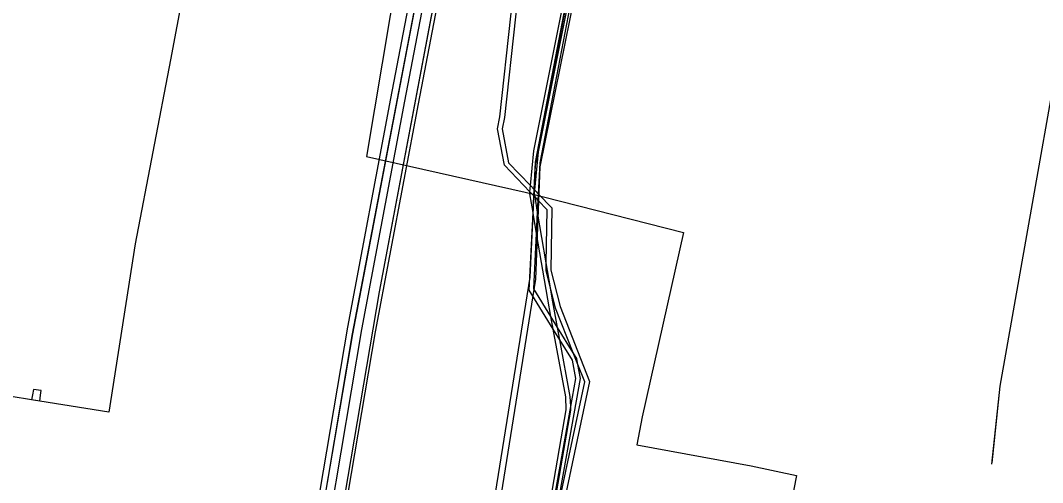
# Model space of a CAD drawing. Extents: x -600309 to -598967, y -1161267 to -1160292.
# Drawn here: x -599077.94 to -599033.77, y -1160339.81 to -1160319.82 of the extents above; entities that cross this region are included whole.
import ezdxf

# ---------------------------------------------------------------- set-up
doc = ezdxf.new("R2010")
doc.units = 0
for name, color, linetype in [('Vrstva 12', 7, 'Continuous'), ('Vrstva 19', 7, 'Continuous'), ('Vrstva 25', 7, 'Continuous'), ('Vrstva 26', 7, 'Continuous'), ('Vrstva 37', 7, 'Continuous'), ('Vrstva 42', 7, 'Continuous'), ('Vrstva 44', 7, 'Continuous'), ('Vrstva 58', 7, 'Continuous')]:
    doc.layers.add(name, color=color, linetype=linetype)

msp = doc.modelspace()

# ---------------------------------------------------------------- linework, layer by layer
at = {"layer": 'Vrstva 12'}
for points in [[(-599031.05, -1160307.89), (-599031.16, -1160308.27), (-599031.67, -1160310.2), (-599031.83, -1160314.21), (-599035.62, -1160335.64)], [(-599035.62, -1160335.64), (-599035.97, -1160339.01)]]:
    msp.add_lwpolyline(points, dxfattribs=at)
at = {"layer": 'Vrstva 19'}
for points in [[(-599066.43, -1160303), (-599067.71, -1160302.76), (-599067.9, -1160303.74), (-599068.09, -1160303.7), (-599068.68, -1160303.59), (-599068.84, -1160304.35), (-599068.45, -1160304.44), (-599068.06, -1160304.52), (-599069.32, -1160310.37), (-599070.36, -1160315.69), (-599071.46, -1160321.53), (-599072.99, -1160329.49), (-599074.12, -1160336.76), (-599077.11, -1160336.29), (-599077.07, -1160336.03), (-599077.04, -1160335.83), (-599077.38, -1160335.78), (-599077.42, -1160336.01), (-599077.46, -1160336.23), (-599078.34, -1160336.09)], [(-599066.93, -1160305.61), (-599067.75, -1160309.89), (-599066.28, -1160311.16), (-599061.28, -1160315.56), (-599062.98, -1160325.71), (-599056.13, -1160327.25), (-599049.29, -1160328.99), (-599051.07, -1160336.96), (-599051.3, -1160338.17), (-599046.36, -1160339.09), (-599044.4, -1160339.5), (-599047.31, -1160354.41), (-599050.32, -1160370.67), (-599051.36, -1160370.51)], [(-599077.296, -1160336.257), (-599077.46, -1160336.23)], [(-599077.11, -1160336.29), (-599077.28, -1160336.26), (-599077.296, -1160336.257)]]:
    msp.add_lwpolyline(points, dxfattribs=at)
at = {"layer": 'Vrstva 25'}
msp.add_lwpolyline([(-599058.35, -1160307.669), (-599061.349, -1160323.317), (-599063.209, -1160333.189), (-599064.549, -1160341.143), (-599064.795, -1160347.006), (-599063.347, -1160365.041), (-599063.149, -1160367.497), (-599062.344, -1160375.208), (-599058.893, -1160374.876), (-599058.633, -1160377.984), (-599062.021, -1160378.351), (-599061.924, -1160379.672)], dxfattribs=at)
at = {"layer": 'Vrstva 26'}
for points in [[(-599062.523, -1160379.715), (-599062.662, -1160377.817), (-599059.279, -1160377.451), (-599059.441, -1160375.532), (-599062.879, -1160375.862), (-599063.746, -1160367.552), (-599063.945, -1160365.089), (-599065.396, -1160347.018), (-599065.146, -1160341.08), (-599063.8, -1160333.083), (-599061.938, -1160323.205), (-599058.939, -1160307.556)], [(-599057.761, -1160307.782), (-599060.759, -1160323.429), (-599062.618, -1160333.294), (-599063.951, -1160341.205), (-599064.194, -1160346.995), (-599062.748, -1160364.993), (-599062.551, -1160367.442), (-599061.809, -1160374.554), (-599058.346, -1160374.221), (-599057.986, -1160378.517), (-599061.38, -1160378.885), (-599061.326, -1160379.628)]]:
    msp.add_lwpolyline(points, dxfattribs=at)
at = {"layer": 'Vrstva 37'}
for points in [[(-599055.575, -1160292.347), (-599058.585, -1160308.173), (-599058.14, -1160308.831), (-599060.289, -1160320.183), (-599062.445, -1160331.561), (-599064.067, -1160341.16), (-599064.353, -1160346.979), (-599062.737, -1160367.479), (-599061.984, -1160374.227), (-599061.305, -1160382.569), (-599060.623, -1160390.913), (-599058.871, -1160412.267), (-599072.817, -1160413.814), (-599088.539, -1160415.426), (-599122.332, -1160419.036)], [(-599055.621, -1160292.347), (-599058.632, -1160308.188), (-599058.883, -1160308.665), (-599063.596, -1160333.37), (-599064.904, -1160341.078), (-599065.153, -1160347.135), (-599063.848, -1160363.063), (-599062.614, -1160375.555), (-599061.326, -1160391.198), (-599063.593, -1160391.406), (-599063.32, -1160394.391)]]:
    msp.add_lwpolyline(points, dxfattribs=at)
at = {"layer": 'Vrstva 42'}
for points in [[(-599055.572, -1160292.347), (-599058.58, -1160308.17), (-599058.14, -1160308.83), (-599060.29, -1160320.18), (-599062.44, -1160331.56), (-599064.07, -1160341.16), (-599064.35, -1160346.98), (-599062.74, -1160367.48), (-599061.98, -1160374.23), (-599061.31, -1160382.57), (-599060.62, -1160390.91), (-599058.87, -1160412.27), (-599072.82, -1160413.81), (-599088.54, -1160415.43), (-599122.33, -1160419.04)], [(-599055.62, -1160292.347), (-599058.63, -1160308.19), (-599058.88, -1160308.67), (-599063.6, -1160333.37), (-599064.9, -1160341.08), (-599065.15, -1160347.14), (-599063.85, -1160363.06), (-599062.61, -1160375.56), (-599061.33, -1160391.2), (-599063.59, -1160391.41), (-599063.32, -1160394.39)], [(-599055.948, -1160346.512), (-599054.158, -1160336.519), (-599053.942, -1160335.31), (-599054.085, -1160334.517), (-599054.629, -1160333.637), (-599054.919, -1160333.17), (-599055.961, -1160331.486), (-599055.79, -1160328.134), (-599055.753, -1160327.407), (-599055.739, -1160327.133), (-599055.68, -1160325.958), (-599054.099, -1160317.698), (-599054.057, -1160316.994), (-599053.611, -1160309.649), (-599054.317, -1160306.643), (-599054.32, -1160306.594), (-599054.33, -1160306.361), (-599054.35, -1160305.92), (-599054.63, -1160305.55), (-599056.52, -1160305.23), (-599058.59, -1160305.18), (-599066.61, -1160304.25), (-599076.51, -1160302.42), (-599085.48, -1160300.82)], [(-599033.219, -1160308.588), (-599034.775, -1160308.479), (-599039.787, -1160308.008), (-599041.598, -1160307.808), (-599051.267, -1160306.658), (-599053.7, -1160306.452), (-599053.9, -1160306.435), (-599054.06, -1160306.421), (-599054.108, -1160306.453), (-599054.32, -1160306.594), (-599054.715, -1160306.858), (-599056.077, -1160315.302), (-599057.028, -1160324.024), (-599057.125, -1160324.509), (-599056.844, -1160325.981), (-599055.897, -1160326.968), (-599055.739, -1160327.133), (-599055.715, -1160327.159), (-599055.549, -1160327.331), (-599054.976, -1160327.93), (-599055.026, -1160330.627), (-599054.621, -1160332.198), (-599053.343, -1160335.44), (-599054.748, -1160342.048)], [(-599054.906, -1160341.828), (-599053.551, -1160335.458), (-599053.848, -1160334.704), (-599054.048, -1160334.196), (-599054.812, -1160332.26), (-599055.036, -1160331.39), (-599055.227, -1160330.651), (-599055.22, -1160330.303), (-599055.177, -1160328.008), (-599055.563, -1160327.606), (-599055.704, -1160327.459), (-599055.753, -1160327.407), (-599055.923, -1160327.23), (-599057.029, -1160326.077), (-599057.328, -1160324.508), (-599057.226, -1160323.994), (-599056.276, -1160315.276)], [(-599055.617, -1160343.945), (-599054.351, -1160336.668), (-599054.379, -1160336.103), (-599054.919, -1160333.17), (-599055.018, -1160332.63), (-599055.157, -1160331.875), (-599055.637, -1160329.042), (-599055.787, -1160328.154), (-599055.79, -1160328.134), (-599055.932, -1160327.317), (-599055.923, -1160327.23), (-599055.897, -1160326.968), (-599055.748, -1160325.47), (-599054.136, -1160317.38)], [(-599054.906, -1160341.828), (-599053.738, -1160335.31), (-599053.848, -1160334.704), (-599053.895, -1160334.444), (-599054.048, -1160334.196), (-599054.729, -1160333.097), (-599055.018, -1160332.63), (-599055.759, -1160331.434), (-599055.637, -1160329.042), (-599055.59, -1160328.122), (-599055.563, -1160327.606), (-599055.549, -1160327.331), (-599055.48, -1160325.982), (-599053.901, -1160317.722)], [(-599055.42, -1160343.98), (-599054.15, -1160336.68), (-599054.158, -1160336.519), (-599054.18, -1160336.08), (-599054.629, -1160333.637), (-599054.729, -1160333.097), (-599054.96, -1160331.84), (-599055.036, -1160331.39), (-599055.22, -1160330.303), (-599055.59, -1160328.122), (-599055.59, -1160328.12), (-599055.704, -1160327.459), (-599055.73, -1160327.31), (-599055.715, -1160327.159), (-599055.55, -1160325.5), (-599053.94, -1160317.42)]]:
    msp.add_lwpolyline(points, dxfattribs=at)
at = {"layer": 'Vrstva 44'}
for points in [[(-599053.124, -1160356.233), (-599053.583, -1160352.787), (-599058.55, -1160349.64), (-599058.849, -1160349.4), (-599057.89, -1160344.89), (-599055.67, -1160331.01), (-599055.48, -1160326.16), (-599053.54, -1160316.54), (-599052.59, -1160310.33), (-599052.58, -1160309.96), (-599053.98, -1160307.21), (-599054.06, -1160306.84), (-599053.71, -1160304.6), (-599051.738, -1160292.347)], [(-599053.486, -1160356.181), (-599053.843, -1160352.942), (-599058.58, -1160349.84), (-599059.03, -1160349.51), (-599058.16, -1160344.94), (-599055.91, -1160330.92), (-599055.68, -1160326.08), (-599053.84, -1160316.47), (-599052.86, -1160310.35), (-599052.91, -1160309.98), (-599054.2, -1160307.27), (-599054.23, -1160306.76), (-599054.21, -1160305.97), (-599054.42, -1160305.55), (-599054.55, -1160305.48), (-599054.93, -1160305.33), (-599055.87, -1160305.25), (-599056.08, -1160305.3), (-599057.78, -1160305.28), (-599063.16, -1160304.64), (-599068.51, -1160303.72), (-599075.18, -1160302.45), (-599075.17, -1160302.43), (-599083.2, -1160300.96)]]:
    msp.add_lwpolyline(points, dxfattribs=at)
at = {"layer": 'Vrstva 58'}
msp.add_lwpolyline([(-599031.05, -1160307.89), (-599031.16, -1160308.27), (-599031.67, -1160310.2), (-599031.83, -1160314.21), (-599035.62, -1160335.64), (-599035.96, -1160338.96)], dxfattribs=at)

doc.saveas('drawing.dxf')
